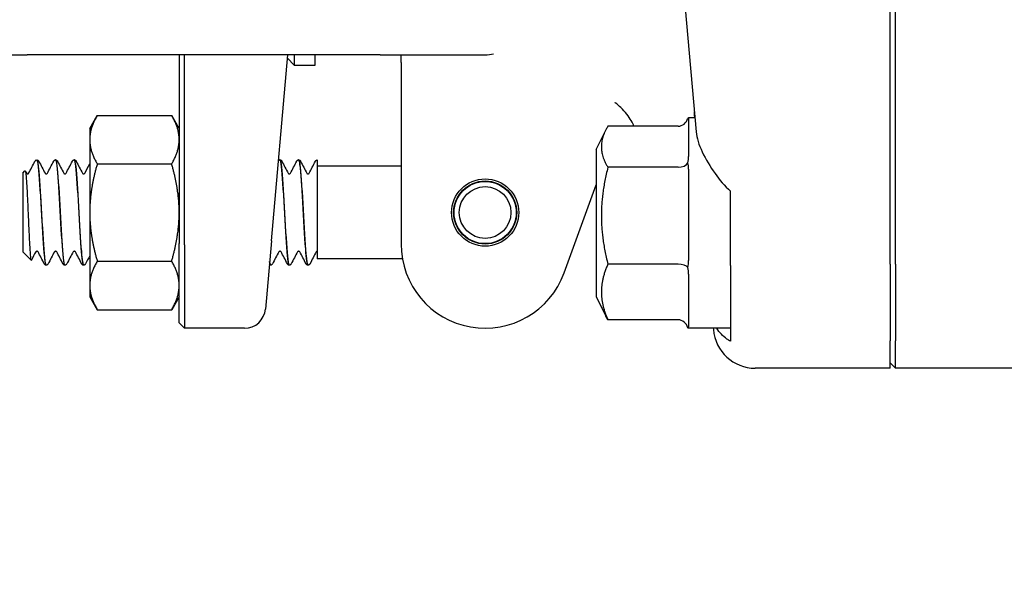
# Model space of a CAD drawing. Header units: inches. Extents: x 24 to 1128, y -58 to 748.
# Tile 352 of 656: x 481.27 to 484.2, y 689.99 to 691.68. Entities that reach past the tile are written whole.
import ezdxf

# ---------------------------------------------------------------- set-up
doc = ezdxf.new("R2010")
doc.units = ezdxf.units.IN
doc.header["$LTSCALE"] = 32
doc.header["$MEASUREMENT"] = 0
doc.layers.add('Dimension (ANSI)', color=7, linetype='Continuous', lineweight=25)
doc.layers.add('Visible (ANSI)', color=7, linetype='Continuous', lineweight=30)
doc.styles.add('Note Text (ANSI)', font='tahoma.ttf')
doc.dimstyles.new('SB Fraction-16 (ANSI)', dxfattribs={"dimscale": 32, "dimtxt": 0.125, "dimasz": 0.098425, "dimexe": 0.125, "dimexo": 0.0625, "dimgap": 0.031496, "dimtad": 0, "dimtih": 1, "dimtoh": 1, "dimdec": 4, "dimrnd": 1e-08, "dimzin": 0, "dimdsep": 46, "dimlunit": 5, "dimtxsty": 'Note Text (ANSI)', "dimcen": 0.09, "dimdle": 0.393701, "dimclrd": 256, "dimclre": 256, "dimclrt": 256, "dimadec": 0, "dimazin": 3, "dimtfac": 0.96, "dimtofl": 0, "dimtmove": 0, "dimatfit": 3, "dimfxl": 1, "dimfrac": 2, "dimtolj": 1, "dimtzin": 12, "dimlwd": -1, "dimlwe": -1, "dimarcsym": 0})

# ---------------------------------------------------------------- blocks, each defined once
blk = doc.blocks.new('*D19')
at = {"layer": 'Defpoints', "color": 0, "transparency": 16777216}
for p in [(494.2806, 695.4398), (330.5011, 563.4398), (494.2806, 563.4398)]:
    blk.add_point(p, dxfattribs=at)
at = {"layer": 'Dimension (ANSI)', "transparency": 16777216}
for p, q in [((492.2806, 695.4398), (326.5011, 695.4398)), ((330.5011, 692.2902), (330.5011, 632.5309)), ((330.5011, 566.5894), (330.5011, 626.3486)), ((492.2806, 563.4398), (326.5011, 563.4398))]:
    blk.add_line(p, q, dxfattribs=at)
for points in [[(329.9762, 692.2902), (331.026, 692.2902), (330.5011, 695.4398)], [(329.9762, 566.5894), (331.026, 566.5894), (330.5011, 563.4398)]]:
    blk.add_solid(points, dxfattribs=at)
at = {"layer": 'Dimension (ANSI)', "transparency": 16777216, "insert": (326.4205, 631.5231), "char_height": 4, "attachment_point": 1, "style": 'Note Text (ANSI)'}
blk.add_mtext('\\A1;132', dxfattribs=at)

msp = doc.modelspace()

# ---------------------------------------------------------------- linework, layer by layer
at = {"layer": 'Visible (ANSI)'}
for p, q in [((483.86159, 690.95433), (483.86159, 691.88904)), ((483.87722, 690.95433), (483.87722, 691.88904)), ((483.25184, 691.71473), (483.28398, 691.34741)), ((480.98159, 691.57654), (481.29409, 691.57654)), ((482.34409, 691.57654), (481.29409, 691.57654)), ((481.74659, 691.57654), (481.74659, 691.01592)), ((481.76222, 691.01154), (481.76222, 691.57654)), ((482.02087, 691.02359), (482.06925, 691.57654)), ((482.06832, 691.56593), (482.08897, 691.54529)), ((482.08897, 691.57654), (482.08897, 691.54529)), ((482.15147, 691.54529), (482.15147, 691.57654)), ((482.34409, 691.57654), (482.65659, 691.57654)), ((482.40659, 691.55341), (482.40659, 691.57654)), ((482.08897, 691.54529), (482.15147, 691.54529)), ((482.40659, 691.55341), (482.40659, 691.36088)), ((481.48059, 691.35779), (481.50292, 691.39647)), ((481.50292, 691.39647), (481.72426, 691.39647)), ((481.74659, 691.35779), (481.72426, 691.39647)), ((483.26159, 691.38904), (483.26159, 691.27387)), ((483.28034, 691.38904), (483.26159, 691.38904)), ((481.48059, 691.35779), (481.48059, 691.3243)), ((482.40659, 691.36088), (482.40659, 691.01404)), ((483.23034, 691.36412), (483.02155, 691.36412)), ((482.98659, 691.29529), (483.01514, 691.35239)), ((481.48059, 691.3243), (481.48059, 691.10779)), ((482.98659, 691.29529), (482.98659, 690.85779)), ((481.32361, 691.26404), (481.32303, 691.26404)), ((481.37923, 691.26404), (481.37864, 691.26404)), ((481.43484, 691.26404), (481.43425, 691.26404)), ((481.50292, 691.25213), (481.72426, 691.25213)), ((482.04656, 691.26404), (482.04598, 691.26404)), ((482.10217, 691.26404), (482.10159, 691.26404)), ((482.15659, 691.26398), (482.15659, 691.24761)), ((482.15659, 691.24761), (482.15659, 691.13621)), ((482.40659, 691.24529), (482.15659, 691.24529)), ((483.23034, 691.24212), (483.02155, 691.24212)), ((481.28159, 691.22506), (481.28791, 691.23138)), ((481.28159, 691.22506), (481.28159, 690.99052)), ((483.26159, 691.23675), (483.26159, 690.96536)), ((482.89151, 690.92854), (482.98659, 691.18976)), ((483.38659, 690.95062), (483.38659, 691.17148)), ((482.15659, 691.13621), (482.15659, 690.97029)), ((481.48059, 691.10779), (481.48059, 690.89128)), ((481.74659, 690.77967), (481.74659, 691.01592)), ((481.76222, 691.01154), (481.76222, 690.76404)), ((482.02087, 691.02359), (482.00316, 690.82109)), ((481.28159, 690.99052), (481.3062, 690.96591)), ((481.35142, 690.95154), (481.35084, 690.95154)), ((481.40703, 690.95154), (481.40645, 690.95154)), ((481.46264, 690.95154), (481.46206, 690.95154)), ((481.50292, 690.96345), (481.72426, 690.96345)), ((482.01875, 690.95154), (482.01817, 690.95154)), ((482.07436, 690.95154), (482.07378, 690.95154)), ((482.12998, 690.95154), (482.12939, 690.95154)), ((482.41045, 690.97029), (482.15659, 690.97029)), ((483.23034, 690.95454), (483.02155, 690.95454)), ((483.38659, 690.95062), (483.38659, 690.82881)), ((483.86159, 690.95433), (483.86159, 690.72707)), ((483.87722, 690.95433), (483.87722, 690.72707)), ((483.26159, 690.92428), (483.26159, 690.76802)), ((481.48059, 690.89128), (481.48059, 690.85779)), ((481.48059, 690.85779), (481.50292, 690.81912)), ((481.74659, 690.85779), (481.72426, 690.81912)), ((482.98659, 690.85779), (483.01514, 690.8007)), ((481.50292, 690.81912), (481.72426, 690.81912)), ((483.38659, 690.8123), (483.38659, 690.74595)), ((481.74659, 690.77967), (481.76222, 690.76404)), ((483.23034, 690.78896), (483.02155, 690.78896)), ((481.9409, 690.76404), (481.76222, 690.76404)), ((483.26159, 690.76407), (483.26159, 690.76404)), ((483.38659, 690.76404), (483.26159, 690.76404)), ((483.33502, 690.76404), (483.33538, 690.75987)), ((483.86159, 690.64529), (483.86159, 690.72707)), ((483.87722, 690.64529), (483.87722, 690.72707)), ((483.87722, 690.64529), (483.86159, 690.66098)), ((483.86159, 690.64529), (483.45999, 690.64529)), ((484.29957, 690.64529), (483.87722, 690.64529))]:
    msp.add_line(p, q, dxfattribs=at)
for radius in [0.1, 0.09375, 0.0925, 0.07688]:
    msp.add_circle((482.65659, 691.10779), radius, dxfattribs=at)
for centre, radius, start, end in [((482.65659, 691.70154), 0.125, 270, 281.6694), ((482.65659, 691.01404), 0.25, 180, 340), ((481.9409, 690.82654), 0.0625, 270, 355)]:
    msp.add_arc(centre, radius, start, end, dxfattribs=at)
for centre, major_axis, ratio, start_param, end_param in [((483.23034, 691.40006), (0, 0.03595), 0.8693335, 3.1415927, 4.3657422), ((483.23034, 691.26282), (0.03125, 0), 0.662309, 4.712389, 5.9365385), ((483.23034, 690.93929), (0.03125, 0), 0.4879975, 0.3466468, 1.5707963), ((483.23034, 690.75302), (0, 0.03595), 0.8693335, 5.0590358, 6.2831853), ((483.45991, 690.77077), (0.01094, -0.125), 0.9961657, 4.712389, 6.1962518)]:
    msp.add_ellipse(centre, major_axis=major_axis, ratio=ratio, start_param=start_param, end_param=end_param, dxfattribs=at)
for points, knots in [([(483.09883, 691.36412), (483.09706, 691.36921), (483.09441, 691.3748), (483.0838, 691.39285), (483.0734, 691.40624), (483.05483, 691.42444), (483.04941, 691.4293), (483.04346, 691.43415), (483.0433, 691.43428), (483.04314, 691.43441)], [0.14074754, 0.14074754, 0.14074754, 0.14074754, 0.24187268, 0.24187268, 0.44609948, 0.44609948, 0.52177136, 0.52177136, 0.52382638, 0.52382638, 0.52382638, 0.52382638]), ([(483.28006, 691.38904), (483.27992, 691.39115), (483.27979, 691.39321), (483.27937, 691.39937), (483.27909, 691.40332), (483.27876, 691.40705)], [0.444334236, 0.444334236, 0.444334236, 0.444334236, 0.473337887, 0.473337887, 0.533365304, 0.533365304, 0.533365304, 0.533365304]), ([(483.28398, 691.34741), (483.28554, 691.32957), (483.2923, 691.30899), (483.31254, 691.26605), (483.32607, 691.24367), (483.35291, 691.20622), (483.36914, 691.18596), (483.38659, 691.17148)], [0.51551539, 0.51551539, 0.51551539, 0.51551539, 0.71204276, 0.71204276, 0.91166133, 0.91166133, 1.08359589, 1.08359589, 1.08359589, 1.08359589]), ([(481.31882, 691.26197), (481.31874, 691.26188), (481.31866, 691.26178), (481.31834, 691.26138), (481.31807, 691.26101), (481.31777, 691.26045)], [-0.025931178, -0.025931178, -0.025931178, -0.025931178, -0.019551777, -0.019551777, 0, 0, 0, 0]), ([(481.31882, 691.26197), (481.3192, 691.2624), (481.3197, 691.26286), (481.32109, 691.26367), (481.32203, 691.26399), (481.32301, 691.26404)], [0, 0, 0, 0, 0.013250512, 0.013250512, 0.027054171, 0.027054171, 0.027054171, 0.027054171]), ([(481.32301, 691.26382), (481.32501, 691.2637), (481.32702, 691.25176), (481.32902, 691.22958), (481.33184, 691.19843), (481.33466, 691.14789), (481.33748, 691.09824), (481.34029, 691.04861), (481.34311, 691.00119), (481.34593, 690.97499), (481.34756, 690.95976), (481.3492, 690.95194), (481.35084, 690.95186)], [4.7095281, 4.7095281, 4.7095281, 4.7095281, 5.3893637, 5.3893637, 5.3893637, 6.3443154, 6.3443154, 6.3443154, 7.2990044, 7.2990044, 7.2990044, 7.8539816, 7.8539816, 7.8539816, 7.8539816]), ([(481.35145, 690.95175), (481.34936, 690.95188), (481.34727, 690.9649), (481.34518, 690.9888), (481.34237, 691.02099), (481.33955, 691.07204), (481.33674, 691.12152), (481.3339, 691.17145), (481.33106, 691.21842), (481.32822, 691.24335), (481.32669, 691.25683), (481.32515, 691.26377), (481.32361, 691.26383)], [-14.1400278, -14.1400278, -14.1400278, -14.1400278, -13.4320997, -13.4320997, -13.4320997, -12.4783682, -12.4783682, -12.4783682, -11.5160648, -11.5160648, -11.5160648, -10.9955743, -10.9955743, -10.9955743, -10.9955743]), ([(481.32364, 691.26404), (481.32477, 691.26398), (481.32584, 691.26356), (481.32731, 691.26257), (481.32779, 691.26205), (481.3285, 691.26113), (481.32875, 691.26071), (481.32896, 691.2603)], [0, 0, 0, 0, 0.015967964, 0.015967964, 0.031253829, 0.031253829, 0.045415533, 0.045415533, 0.045415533, 0.045415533]), ([(481.3733, 691.2603), (481.37363, 691.26094), (481.37403, 691.26161), (481.37517, 691.26271), (481.37567, 691.2631), (481.37696, 691.26375), (481.37777, 691.264), (481.37862, 691.26404)], [0, 0, 0, 0, 0.022095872, 0.022095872, 0.033561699, 0.033561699, 0.045438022, 0.045438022, 0.045438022, 0.045438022]), ([(481.37862, 691.26398), (481.37898, 691.26403), (481.37934, 691.26369), (481.3797, 691.26292), (481.38252, 691.257), (481.38533, 691.22603), (481.38814, 691.18239), (481.39095, 691.13877), (481.39377, 691.08365), (481.39658, 691.03907), (481.39939, 690.99449), (481.4022, 690.96163), (481.40501, 690.9536), (481.40549, 690.95223), (481.40597, 690.95159), (481.40645, 690.95164)], [10.9927134, 10.9927134, 10.9927134, 10.9927134, 11.1151899, 11.1151899, 11.1151899, 12.0686082, 12.0686082, 12.0686082, 13.0217811, 13.0217811, 13.0217811, 13.9747115, 13.9747115, 13.9747115, 14.1371669, 14.1371669, 14.1371669, 14.1371669]), ([(481.40706, 690.95179), (481.40617, 690.95165), (481.40528, 690.95384), (481.40439, 690.95845), (481.40158, 690.97302), (481.39878, 691.01142), (481.39598, 691.05839), (481.39318, 691.10528), (481.39038, 691.15948), (481.38758, 691.1995), (481.38479, 691.23929), (481.38201, 691.26397), (481.37923, 691.26404)], [-20.4232131, -20.4232131, -20.4232131, -20.4232131, -20.1217618, -20.1217618, -20.1217618, -19.1712317, -19.1712317, -19.1712317, -18.2223022, -18.2223022, -18.2223022, -17.2787596, -17.2787596, -17.2787596, -17.2787596]), ([(481.37925, 691.26404), (481.38039, 691.26398), (481.38145, 691.26356), (481.38292, 691.26257), (481.3834, 691.26205), (481.38411, 691.26113), (481.38436, 691.26071), (481.38457, 691.2603)], [0, 0, 0, 0, 0.015967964, 0.015967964, 0.031253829, 0.031253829, 0.045415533, 0.045415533, 0.045415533, 0.045415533]), ([(481.42891, 691.2603), (481.42924, 691.26094), (481.42964, 691.26161), (481.43078, 691.26271), (481.43128, 691.2631), (481.43257, 691.26375), (481.43339, 691.264), (481.43423, 691.26404)], [0, 0, 0, 0, 0.022095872, 0.022095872, 0.033561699, 0.033561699, 0.045438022, 0.045438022, 0.045438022, 0.045438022]), ([(481.43423, 691.26371), (481.43573, 691.26376), (481.43723, 691.25733), (481.43873, 691.24451), (481.44154, 691.22052), (481.44434, 691.17477), (481.44715, 691.12552), (481.44996, 691.07628), (481.45277, 691.02483), (481.45557, 690.99167), (481.45774, 690.96613), (481.4599, 690.95195), (481.46206, 690.9517)], [17.2758987, 17.2758987, 17.2758987, 17.2758987, 17.7840647, 17.7840647, 17.7840647, 18.7358252, 18.7358252, 18.7358252, 19.6873602, 19.6873602, 19.6873602, 20.4203522, 20.4203522, 20.4203522, 20.4203522]), ([(481.46267, 690.95159), (481.4602, 690.9517), (481.45773, 690.97055), (481.45525, 691.00288), (481.45241, 691.04009), (481.44957, 691.09418), (481.44672, 691.14309), (481.44389, 691.19187), (481.44105, 691.23416), (481.43821, 691.2528), (481.43709, 691.2602), (481.43596, 691.2638), (481.43484, 691.26373)], [-26.7063984, -26.7063984, -26.7063984, -26.7063984, -25.8688703, -25.8688703, -25.8688703, -24.9048316, -24.9048316, -24.9048316, -23.9435311, -23.9435311, -23.9435311, -23.5619449, -23.5619449, -23.5619449, -23.5619449]), ([(481.43486, 691.26404), (481.436, 691.26398), (481.43706, 691.26356), (481.43853, 691.26257), (481.43901, 691.26205), (481.43972, 691.26113), (481.43997, 691.26071), (481.44018, 691.2603)], [0, 0, 0, 0, 0.015967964, 0.015967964, 0.031253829, 0.031253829, 0.045415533, 0.045415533, 0.045415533, 0.045415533]), ([(482.04173, 691.26193), (482.04185, 691.26206), (482.04197, 691.2622), (482.04251, 691.26271), (482.043, 691.2631), (482.04429, 691.26375), (482.04511, 691.264), (482.04595, 691.26404)], [0.017920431, 0.017920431, 0.017920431, 0.017920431, 0.022095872, 0.022095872, 0.033561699, 0.033561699, 0.045438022, 0.045438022, 0.045438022, 0.045438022]), ([(482.04595, 691.26393), (482.04645, 691.26401), (482.04694, 691.26336), (482.04743, 691.26193), (482.05025, 691.25377), (482.05308, 691.22059), (482.0559, 691.17574), (482.05871, 691.13098), (482.06153, 691.07579), (482.06434, 691.03228), (482.06715, 690.98885), (482.06996, 690.9582), (482.07277, 690.95256), (482.07311, 690.95188), (482.07345, 690.95156), (482.07378, 690.9516)], [86.3909371, 86.3909371, 86.3909371, 86.3909371, 86.558303, 86.558303, 86.558303, 87.5147256, 87.5147256, 87.5147256, 88.4689986, 88.4689986, 88.4689986, 89.4213086, 89.4213086, 89.4213086, 89.5353906, 89.5353906, 89.5353906, 89.5353906]), ([(482.07439, 690.95174), (482.07364, 690.95162), (482.0729, 690.95314), (482.07215, 690.95641), (482.06934, 690.96869), (482.06653, 691.0053), (482.06372, 691.0516), (482.06091, 691.09788), (482.0581, 691.15265), (482.05529, 691.19402), (482.05248, 691.23537), (482.04967, 691.26226), (482.04686, 691.26395), (482.04676, 691.26401), (482.04666, 691.26404), (482.04656, 691.26403)], [-95.8214368, -95.8214368, -95.8214368, -95.8214368, -95.568359, -95.568359, -95.568359, -94.6156683, -94.6156683, -94.6156683, -93.6632144, -93.6632144, -93.6632144, -92.7109946, -92.7109946, -92.7109946, -92.6769833, -92.6769833, -92.6769833, -92.6769833]), ([(482.04658, 691.26404), (482.04772, 691.26398), (482.04878, 691.26356), (482.05025, 691.26257), (482.05074, 691.26205), (482.05144, 691.26113), (482.05169, 691.26071), (482.0519, 691.2603)], [0, 0, 0, 0, 0.015967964, 0.015967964, 0.031253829, 0.031253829, 0.045415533, 0.045415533, 0.045415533, 0.045415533]), ([(482.09625, 691.2603), (482.09658, 691.26094), (482.09698, 691.26161), (482.09812, 691.26271), (482.09861, 691.2631), (482.0999, 691.26375), (482.10072, 691.264), (482.10156, 691.26404)], [0, 0, 0, 0, 0.022095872, 0.022095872, 0.033561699, 0.033561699, 0.045438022, 0.045438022, 0.045438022, 0.045438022]), ([(482.10156, 691.26373), (482.10324, 691.26371), (482.10492, 691.25556), (482.1066, 691.23966), (482.10941, 691.213), (482.11223, 691.16531), (482.11504, 691.11568), (482.11785, 691.06625), (482.12065, 691.01618), (482.12346, 690.98541), (482.12543, 690.96368), (482.12741, 690.95199), (482.12939, 690.95178)], [92.6741224, 92.6741224, 92.6741224, 92.6741224, 93.2431504, 93.2431504, 93.2431504, 94.1972517, 94.1972517, 94.1972517, 95.1476373, 95.1476373, 95.1476373, 95.8185759, 95.8185759, 95.8185759, 95.8185759]), ([(482.13, 690.95162), (482.1276, 690.95176), (482.12519, 690.96949), (482.12279, 691.0003), (482.11997, 691.03636), (482.11716, 691.08939), (482.11434, 691.13814), (482.11153, 691.18688), (482.10871, 691.23005), (482.1059, 691.25037), (482.10466, 691.25935), (482.10341, 691.26376), (482.10217, 691.26372)], [-102.1046221, -102.1046221, -102.1046221, -102.1046221, -101.2896371, -101.2896371, -101.2896371, -100.3354652, -100.3354652, -100.3354652, -99.3815473, -99.3815473, -99.3815473, -98.9601686, -98.9601686, -98.9601686, -98.9601686]), ([(482.1022, 691.26404), (482.10333, 691.26398), (482.10439, 691.26356), (482.10586, 691.26257), (482.10635, 691.26205), (482.10705, 691.26113), (482.1073, 691.26071), (482.10751, 691.2603)], [0, 0, 0, 0, 0.015967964, 0.015967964, 0.031253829, 0.031253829, 0.045415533, 0.045415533, 0.045415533, 0.045415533]), ([(482.15186, 691.2603), (482.15217, 691.2609), (482.15255, 691.26153), (482.15356, 691.26257), (482.15399, 691.26293), (482.15512, 691.26359), (482.15582, 691.26386), (482.15659, 691.26398)], [0, 0, 0, 0, 0.020860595, 0.020860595, 0.031618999, 0.031618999, 0.042693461, 0.042693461, 0.042693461, 0.042693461]), ([(481.28791, 691.23138), (481.28805, 691.23152), (481.28819, 691.23155), (481.28909, 691.23109), (481.28984, 691.22748), (481.29135, 691.21425), (481.2921, 691.20465), (481.29362, 691.18054), (481.29437, 691.1662), (481.29588, 691.13452), (481.29663, 691.11746), (481.29815, 691.08281), (481.2989, 691.06555), (481.30041, 691.03313), (481.30116, 691.01831), (481.30268, 690.99315), (481.30343, 690.98312), (481.30494, 690.96932), (481.30569, 690.96577), (481.30659, 690.9658), (481.30674, 690.96594), (481.30689, 690.96622)], [-1.8174748, -1.8174748, -1.8174748, -1.8174748, -1.7949096, -1.7949096, -1.6700584, -1.6700584, -1.5430016, -1.5430016, -1.41374, -1.41374, -1.2822742, -1.2822742, -1.1486049, -1.1486049, -1.0127327, -1.0127327, -0.8746582, -0.8746582, -0.7343822, -0.7343822, -0.7065085, -0.7065085, -0.7065085, -0.7065085]), ([(481.29214, 691.22448), (481.29214, 691.22448), (481.29222, 691.22432), (481.29277, 691.22379), (481.29311, 691.22351), (481.29412, 691.22304), (481.29482, 691.22285), (481.29552, 691.22285)], [0.003893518, 0.003893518, 0.003893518, 0.003893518, 0.02135506, 0.02135506, 0.032660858, 0.032660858, 0.044379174, 0.044379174, 0.044379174, 0.044379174]), ([(481.29552, 691.22285), (481.29659, 691.22285), (481.29759, 691.2233), (481.29855, 691.22401), (481.29874, 691.22426), (481.29887, 691.22445), (481.29889, 691.22448), (481.29889, 691.22448)], [0, 0, 0, 0, 0.017919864, 0.017919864, 0.032518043, 0.032518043, 0.040461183, 0.040461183, 0.040461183, 0.040461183]), ([(481.34776, 691.22448), (481.34776, 691.22448), (481.34783, 691.22432), (481.34838, 691.22379), (481.34872, 691.22351), (481.34974, 691.22304), (481.35043, 691.22285), (481.35113, 691.22285)], [0.003893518, 0.003893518, 0.003893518, 0.003893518, 0.02135506, 0.02135506, 0.032660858, 0.032660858, 0.044379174, 0.044379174, 0.044379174, 0.044379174]), ([(481.35113, 691.22285), (481.3522, 691.22285), (481.3532, 691.2233), (481.35416, 691.22401), (481.35435, 691.22426), (481.35449, 691.22445), (481.3545, 691.22448), (481.3545, 691.22448)], [0, 0, 0, 0, 0.017919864, 0.017919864, 0.032518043, 0.032518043, 0.040461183, 0.040461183, 0.040461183, 0.040461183]), ([(481.40337, 691.22448), (481.40337, 691.22448), (481.40344, 691.22432), (481.40399, 691.22379), (481.40433, 691.22351), (481.40535, 691.22304), (481.40604, 691.22285), (481.40674, 691.22285)], [0.003893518, 0.003893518, 0.003893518, 0.003893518, 0.02135506, 0.02135506, 0.032660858, 0.032660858, 0.044379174, 0.044379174, 0.044379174, 0.044379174]), ([(481.40674, 691.22285), (481.40781, 691.22285), (481.40881, 691.2233), (481.40977, 691.22401), (481.40996, 691.22426), (481.4101, 691.22445), (481.41011, 691.22448), (481.41011, 691.22448)], [0, 0, 0, 0, 0.017919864, 0.017919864, 0.032518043, 0.032518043, 0.040461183, 0.040461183, 0.040461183, 0.040461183]), ([(481.45898, 691.22448), (481.45898, 691.22448), (481.45905, 691.22432), (481.4596, 691.22379), (481.45994, 691.22351), (481.46096, 691.22304), (481.46165, 691.22285), (481.46235, 691.22285)], [0.003893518, 0.003893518, 0.003893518, 0.003893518, 0.02135506, 0.02135506, 0.032660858, 0.032660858, 0.044379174, 0.044379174, 0.044379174, 0.044379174]), ([(481.46235, 691.22285), (481.46342, 691.22285), (481.46442, 691.2233), (481.46538, 691.22401), (481.46557, 691.22426), (481.46571, 691.22445), (481.46572, 691.22448), (481.46572, 691.22448)], [0, 0, 0, 0, 0.017919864, 0.017919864, 0.032518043, 0.032518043, 0.040461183, 0.040461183, 0.040461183, 0.040461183]), ([(482.0707, 691.22448), (482.0707, 691.22448), (482.07077, 691.22432), (482.07132, 691.22379), (482.07167, 691.22351), (482.07268, 691.22304), (482.07337, 691.22285), (482.07407, 691.22285)], [0.003893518, 0.003893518, 0.003893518, 0.003893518, 0.02135506, 0.02135506, 0.032660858, 0.032660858, 0.044379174, 0.044379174, 0.044379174, 0.044379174]), ([(482.07407, 691.22285), (482.07515, 691.22285), (482.07614, 691.2233), (482.0771, 691.22401), (482.07729, 691.22426), (482.07743, 691.22445), (482.07745, 691.22448), (482.07745, 691.22448)], [0, 0, 0, 0, 0.017919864, 0.017919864, 0.032518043, 0.032518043, 0.040461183, 0.040461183, 0.040461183, 0.040461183]), ([(482.12631, 691.22448), (482.12631, 691.22448), (482.12638, 691.22432), (482.12694, 691.22379), (482.12728, 691.22351), (482.12829, 691.22304), (482.12898, 691.22285), (482.12968, 691.22285)], [0.003893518, 0.003893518, 0.003893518, 0.003893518, 0.02135506, 0.02135506, 0.032660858, 0.032660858, 0.044379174, 0.044379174, 0.044379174, 0.044379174]), ([(482.12968, 691.22285), (482.13076, 691.22285), (482.13175, 691.2233), (482.13271, 691.22401), (482.13291, 691.22426), (482.13304, 691.22445), (482.13306, 691.22448), (482.13306, 691.22448)], [0, 0, 0, 0, 0.017919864, 0.017919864, 0.032518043, 0.032518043, 0.040461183, 0.040461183, 0.040461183, 0.040461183]), ([(481.32332, 690.99273), (481.32225, 690.99273), (481.32125, 690.99228), (481.32029, 690.99158), (481.3201, 690.99132), (481.31997, 690.99113), (481.31995, 690.9911), (481.31995, 690.9911)], [0, 0, 0, 0, 0.017919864, 0.017919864, 0.032518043, 0.032518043, 0.040461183, 0.040461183, 0.040461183, 0.040461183]), ([(481.3267, 690.9911), (481.3267, 690.9911), (481.32662, 690.99127), (481.32607, 690.99179), (481.32573, 690.99207), (481.32472, 690.99254), (481.32403, 690.99273), (481.32332, 690.99273)], [0.003893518, 0.003893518, 0.003893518, 0.003893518, 0.02135506, 0.02135506, 0.032660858, 0.032660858, 0.044379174, 0.044379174, 0.044379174, 0.044379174]), ([(481.37893, 690.99273), (481.37786, 690.99273), (481.37687, 690.99228), (481.37591, 690.99158), (481.37571, 690.99132), (481.37558, 690.99113), (481.37556, 690.9911), (481.37556, 690.9911)], [0, 0, 0, 0, 0.017919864, 0.017919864, 0.032518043, 0.032518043, 0.040461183, 0.040461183, 0.040461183, 0.040461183]), ([(481.38231, 690.9911), (481.38231, 690.9911), (481.38224, 690.99127), (481.38168, 690.99179), (481.38134, 690.99207), (481.38033, 690.99254), (481.37964, 690.99273), (481.37893, 690.99273)], [0.003893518, 0.003893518, 0.003893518, 0.003893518, 0.02135506, 0.02135506, 0.032660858, 0.032660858, 0.044379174, 0.044379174, 0.044379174, 0.044379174]), ([(481.43455, 690.99273), (481.43347, 690.99273), (481.43248, 690.99228), (481.43152, 690.99158), (481.43133, 690.99132), (481.43119, 690.99113), (481.43117, 690.9911), (481.43117, 690.9911)], [0, 0, 0, 0, 0.017919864, 0.017919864, 0.032518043, 0.032518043, 0.040461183, 0.040461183, 0.040461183, 0.040461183]), ([(481.43792, 690.9911), (481.43792, 690.9911), (481.43785, 690.99127), (481.43729, 690.99179), (481.43695, 690.99207), (481.43594, 690.99254), (481.43525, 690.99273), (481.43455, 690.99273)], [0.003893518, 0.003893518, 0.003893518, 0.003893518, 0.02135506, 0.02135506, 0.032660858, 0.032660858, 0.044379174, 0.044379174, 0.044379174, 0.044379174]), ([(482.04627, 690.99273), (482.04519, 690.99273), (482.0442, 690.99228), (482.04324, 690.99158), (482.04305, 690.99132), (482.04291, 690.99113), (482.04289, 690.9911), (482.04289, 690.9911)], [0, 0, 0, 0, 0.017919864, 0.017919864, 0.032518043, 0.032518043, 0.040461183, 0.040461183, 0.040461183, 0.040461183]), ([(482.04964, 690.9911), (482.04964, 690.9911), (482.04957, 690.99127), (482.04902, 690.99179), (482.04867, 690.99207), (482.04766, 690.99254), (482.04697, 690.99273), (482.04627, 690.99273)], [0.003893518, 0.003893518, 0.003893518, 0.003893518, 0.02135506, 0.02135506, 0.032660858, 0.032660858, 0.044379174, 0.044379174, 0.044379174, 0.044379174]), ([(482.10188, 690.99273), (482.10081, 690.99273), (482.09981, 690.99228), (482.09885, 690.99158), (482.09866, 690.99132), (482.09852, 690.99113), (482.09851, 690.9911), (482.09851, 690.9911)], [0, 0, 0, 0, 0.017919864, 0.017919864, 0.032518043, 0.032518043, 0.040461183, 0.040461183, 0.040461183, 0.040461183]), ([(482.10525, 690.9911), (482.10525, 690.9911), (482.10518, 690.99127), (482.10463, 690.99179), (482.10429, 690.99207), (482.10327, 690.99254), (482.10258, 690.99273), (482.10188, 690.99273)], [0.003893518, 0.003893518, 0.003893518, 0.003893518, 0.02135506, 0.02135506, 0.032660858, 0.032660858, 0.044379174, 0.044379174, 0.044379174, 0.044379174]), ([(482.15659, 690.99264), (482.15561, 690.99244), (482.1549, 690.99194), (482.15424, 690.99132), (482.15414, 690.99115), (482.15412, 690.99111), (482.15412, 690.9911), (482.15412, 690.9911)], [0, 0, 0, 0, 0.017397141, 0.017397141, 0.033013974, 0.033013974, 0.035372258, 0.035372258, 0.035372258, 0.035372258]), ([(481.35081, 690.95154), (481.34968, 690.9516), (481.34862, 690.95202), (481.34715, 690.95301), (481.34666, 690.95353), (481.34595, 690.95445), (481.34571, 690.95487), (481.3455, 690.95528)], [0, 0, 0, 0, 0.015967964, 0.015967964, 0.031253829, 0.031253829, 0.045415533, 0.045415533, 0.045415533, 0.045415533]), ([(481.35676, 690.95528), (481.35643, 690.95464), (481.35603, 690.95397), (481.35489, 690.95287), (481.35439, 690.95248), (481.3531, 690.95183), (481.35229, 690.95158), (481.35145, 690.95154)], [0, 0, 0, 0, 0.022095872, 0.022095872, 0.033561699, 0.033561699, 0.045438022, 0.045438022, 0.045438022, 0.045438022]), ([(481.40642, 690.95154), (481.40529, 690.9516), (481.40423, 690.95202), (481.40276, 690.95301), (481.40227, 690.95353), (481.40157, 690.95445), (481.40132, 690.95487), (481.40111, 690.95528)], [0, 0, 0, 0, 0.015967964, 0.015967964, 0.031253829, 0.031253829, 0.045415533, 0.045415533, 0.045415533, 0.045415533]), ([(481.41237, 690.95528), (481.41204, 690.95464), (481.41164, 690.95397), (481.4105, 690.95287), (481.41001, 690.95248), (481.40872, 690.95183), (481.4079, 690.95158), (481.40706, 690.95154)], [0, 0, 0, 0, 0.022095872, 0.022095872, 0.033561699, 0.033561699, 0.045438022, 0.045438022, 0.045438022, 0.045438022]), ([(481.46203, 690.95154), (481.4609, 690.9516), (481.45984, 690.95202), (481.45837, 690.95301), (481.45788, 690.95353), (481.45718, 690.95445), (481.45693, 690.95487), (481.45672, 690.95528)], [0, 0, 0, 0, 0.015967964, 0.015967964, 0.031253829, 0.031253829, 0.045415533, 0.045415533, 0.045415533, 0.045415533]), ([(481.46799, 690.95528), (481.46765, 690.95464), (481.46725, 690.95397), (481.46611, 690.95287), (481.46562, 690.95248), (481.46433, 690.95183), (481.46351, 690.95158), (481.46267, 690.95154)], [0, 0, 0, 0, 0.022095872, 0.022095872, 0.033561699, 0.033561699, 0.045438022, 0.045438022, 0.045438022, 0.045438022]), ([(482.01815, 690.95154), (482.01701, 690.9516), (482.01595, 690.95202), (482.01501, 690.95265), (482.01485, 690.95278), (482.01469, 690.9529)], [0, 0, 0, 0, 0.015967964, 0.015967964, 0.019879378, 0.019879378, 0.019879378, 0.019879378]), ([(482.0241, 690.95528), (482.02377, 690.95464), (482.02336, 690.95397), (482.02223, 690.95287), (482.02173, 690.95248), (482.02044, 690.95183), (482.01962, 690.95158), (482.01878, 690.95154)], [0, 0, 0, 0, 0.022095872, 0.022095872, 0.033561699, 0.033561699, 0.045438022, 0.045438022, 0.045438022, 0.045438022]), ([(482.07376, 690.95154), (482.07262, 690.9516), (482.07156, 690.95202), (482.07009, 690.95301), (482.06961, 690.95353), (482.0689, 690.95445), (482.06865, 690.95487), (482.06844, 690.95528)], [0, 0, 0, 0, 0.015967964, 0.015967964, 0.031253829, 0.031253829, 0.045415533, 0.045415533, 0.045415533, 0.045415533]), ([(482.07971, 690.95528), (482.07938, 690.95464), (482.07898, 690.95397), (482.07784, 690.95287), (482.07734, 690.95248), (482.07605, 690.95183), (482.07523, 690.95158), (482.07439, 690.95154)], [0, 0, 0, 0, 0.022095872, 0.022095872, 0.033561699, 0.033561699, 0.045438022, 0.045438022, 0.045438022, 0.045438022]), ([(482.12937, 690.95154), (482.12823, 690.9516), (482.12717, 690.95202), (482.1257, 690.95301), (482.12522, 690.95353), (482.12451, 690.95445), (482.12426, 690.95487), (482.12405, 690.95528)], [0, 0, 0, 0, 0.015967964, 0.015967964, 0.031253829, 0.031253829, 0.045415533, 0.045415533, 0.045415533, 0.045415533]), ([(482.13532, 690.95528), (482.13499, 690.95464), (482.13459, 690.95397), (482.13345, 690.95287), (482.13295, 690.95248), (482.13166, 690.95183), (482.13084, 690.95158), (482.13, 690.95154)], [0, 0, 0, 0, 0.022095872, 0.022095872, 0.033561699, 0.033561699, 0.045438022, 0.045438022, 0.045438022, 0.045438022]), ([(483.38659, 690.7252), (483.38262, 690.72733), (483.37894, 690.7296), (483.36394, 690.73998), (483.3533, 690.75078), (483.34535, 690.76404)], [1.3958264, 1.3958264, 1.3958264, 1.3958264, 1.44717623, 1.44717623, 1.62669993, 1.62669993, 1.62669993, 1.62669993])]:
    msp.add_open_spline(points, degree=3, knots=knots, dxfattribs=at)
for points, weights in [([(481.50292, 691.39647), (481.48059, 691.35779), (481.48059, 691.3243)], [1, 1.0379548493, 1]), ([(481.74659, 691.3243), (481.74659, 691.35779), (481.72426, 691.39647)], [1, 1.0379548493, 1]), ([(483.02155, 691.36412), (482.98547, 691.30312), (483.02155, 691.24212)], [1.04422863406, 1.20577136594, 1.04422863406]), ([(481.48059, 691.3243), (481.48059, 691.2908), (481.50292, 691.25213)], [1, 1.0379548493, 1]), ([(481.72426, 691.25213), (481.74659, 691.2908), (481.74659, 691.3243)], [1, 1.0379548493, 1]), ([(481.50292, 691.25213), (481.48059, 691.17478), (481.48059, 691.10779)], [1, 1.0379548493, 1]), ([(481.74659, 691.10779), (481.74659, 691.17478), (481.72426, 691.25213)], [1, 1.0379548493, 1]), ([(483.02155, 691.24212), (482.98547, 691.09833), (483.02155, 690.95454)], [1.04422863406, 1.20577136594, 1.04422863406]), ([(481.48059, 691.10779), (481.48059, 691.0408), (481.50292, 690.96345)], [1, 1.0379548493, 1]), ([(481.72426, 690.96345), (481.74659, 691.0408), (481.74659, 691.10779)], [1, 1.0379548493, 1]), ([(481.50292, 690.96345), (481.48059, 690.92478), (481.48059, 690.89128)], [1, 1.0379548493, 1]), ([(481.74659, 690.89128), (481.74659, 690.92478), (481.72426, 690.96345)], [1, 1.0379548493, 1]), ([(483.02155, 690.95454), (482.98547, 690.87175), (483.02155, 690.78896)], [1.04422863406, 1.20577136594, 1.04422863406]), ([(481.48059, 690.89128), (481.48059, 690.85779), (481.50292, 690.81912)], [1, 1.0379548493, 1]), ([(481.72426, 690.81912), (481.74659, 690.85779), (481.74659, 690.89128)], [1, 1.0379548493, 1]), ([(483.02155, 690.78896), (483.01801, 690.79496), (483.01514, 690.8007)], [1.04422863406, 1.05817173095, 1.06970791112]), ([(483.38659, 690.74595), (483.38659, 690.7355), (483.38659, 690.7252)], [0.999993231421, 0.999912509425, 0.999914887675])]:
    msp.add_rational_spline(points, weights, degree=2, dxfattribs=at)
for points in [[(483.26159, 691.38901), (483.26159, 691.3889), (483.26111, 691.38851), (483.25973, 691.38785)], [(483.25973, 691.25578), (483.26111, 691.26202), (483.26159, 691.26827), (483.26159, 691.27387)], [(481.29888, 691.22446), (481.30513, 691.23634), (481.31137, 691.24824), (481.3176, 691.26014)], [(481.31777, 691.26045), (481.31771, 691.26035), (481.31766, 691.26024), (481.3176, 691.26014)], [(481.32896, 691.2603), (481.33522, 691.24835), (481.34149, 691.2364), (481.34777, 691.22446)], [(481.35449, 691.22446), (481.36077, 691.2364), (481.36704, 691.24835), (481.3733, 691.2603)], [(481.38457, 691.2603), (481.39083, 691.24835), (481.3971, 691.2364), (481.40338, 691.22446)], [(481.4101, 691.22446), (481.41638, 691.2364), (481.42265, 691.24835), (481.42891, 691.2603)], [(481.44018, 691.2603), (481.44644, 691.24835), (481.45271, 691.2364), (481.45899, 691.22446)], [(481.46571, 691.22446), (481.47068, 691.2339), (481.47564, 691.24335), (481.48059, 691.2528)], [(482.0519, 691.2603), (482.05816, 691.24835), (482.06443, 691.2364), (482.07071, 691.22446)], [(482.07744, 691.22446), (482.08372, 691.2364), (482.08998, 691.24835), (482.09625, 691.2603)], [(482.10751, 691.2603), (482.11377, 691.24835), (482.12004, 691.2364), (482.12632, 691.22446)], [(482.13305, 691.22446), (482.13933, 691.2364), (482.1456, 691.24835), (482.15186, 691.2603)], [(483.26159, 691.23675), (483.26159, 691.24296), (483.26111, 691.24954), (483.25973, 691.25578)], [(481.2887, 691.23103), (481.28985, 691.22884), (481.291, 691.22665), (481.29216, 691.22446)], [(481.31996, 690.99112), (481.3156, 690.98283), (481.31124, 690.97453), (481.30689, 690.96622)], [(481.3455, 690.95528), (481.33923, 690.96723), (481.33297, 690.97918), (481.32669, 690.99112)], [(481.37557, 690.99112), (481.36929, 690.97918), (481.36302, 690.96723), (481.35676, 690.95528)], [(481.40111, 690.95528), (481.39485, 690.96723), (481.38858, 690.97918), (481.3823, 690.99112)], [(481.43118, 690.99112), (481.4249, 690.97918), (481.41864, 690.96723), (481.41237, 690.95528)], [(481.45672, 690.95528), (481.45046, 690.96723), (481.44419, 690.97918), (481.43791, 690.99112)], [(481.48059, 690.97932), (481.47639, 690.97131), (481.47218, 690.96329), (481.46799, 690.95528)], [(482.04291, 690.99112), (482.03662, 690.97918), (482.03036, 690.96723), (482.0241, 690.95528)], [(482.06844, 690.95528), (482.06218, 690.96723), (482.05591, 690.97918), (482.04963, 690.99112)], [(482.09852, 690.99112), (482.09224, 690.97918), (482.08597, 690.96723), (482.07971, 690.95528)], [(482.12405, 690.95528), (482.11779, 690.96723), (482.11152, 690.97918), (482.10524, 690.99112)], [(482.15413, 690.99112), (482.14785, 690.97918), (482.14158, 690.96723), (482.13532, 690.95528)], [(482.01529, 690.9599), (482.01625, 690.95458), (482.01721, 690.95189), (482.01817, 690.95186)], [(482.01878, 690.9518), (482.01768, 690.95184), (482.01659, 690.95539), (482.01549, 690.96225)], [(483.25973, 690.94447), (483.26111, 690.95138), (483.26159, 690.9586), (483.26159, 690.96536)], [(483.26159, 690.92428), (483.26159, 690.9306), (483.26111, 690.93757), (483.25973, 690.94447)], [(483.38659, 690.82881), (483.38636, 690.82316), (483.38636, 690.81764), (483.38659, 690.8123)], [(483.25973, 690.76523), (483.26111, 690.7659), (483.26159, 690.76687), (483.26159, 690.76802)], [(483.26159, 690.76407), (483.26159, 690.76418), (483.26111, 690.76457), (483.25973, 690.76523)]]:
    msp.add_open_spline(points, degree=3, dxfattribs=at)

# ---------------------------------------------------------------- dimensions: what is measured, and where the dimension line sits
at = {"layer": 'Dimension (ANSI)'}
dim = msp.add_linear_dim(base=(330.50111, 563.43978), p1=(494.28063, 695.43978), p2=(494.28063, 563.43978), angle=90, dimstyle='SB Fraction-16 (ANSI)', override={"dimgap": 0.031496, "dimdec": 4, "dimtol": 0, "dimlim": 0, "dimtp": 0, "dimtm": 0, "dimtdec": 2, "dimatfit": 1}, dxfattribs=at)
dim.commit()
dim.dimension.update_dxf_attribs({"geometry": '*D19', "text_midpoint": (330.50111, 629.43978), "dimtype": 160})

doc.saveas('drawing.dxf')
